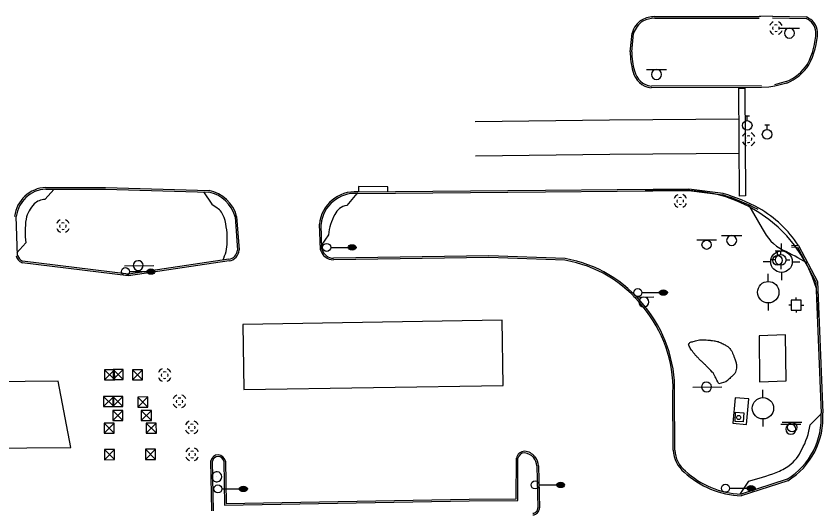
# Model space of a CAD drawing. Extents: x 2145380 to 2157287, y 139568 to 149130.
# Drawn here: x 2150565.2 to 2150866, y 148118.4 to 148302.9 of the extents above; entities that cross this region are included whole.
import ezdxf

# ---------------------------------------------------------------- set-up
doc = ezdxf.new("R2010")
doc.units = 0
for name, color, linetype in [('Default', 7, 'Continuous'), ('TOPO_Asphalt', 7, 'Continuous'), ('TOPO_Concrete', 7, 'Continuous'), ('TOPO_Curb Back', 7, 'Continuous'), ('TOPO_DRAIN_Inlet Grate', 7, 'Continuous'), ('TOPO_DRAIN_Manhole', 7, 'Continuous'), ('TOPO_Guardrail', 7, 'Continuous'), ('TOPO_Hedgerow', 7, 'Continuous'), ('TOPO_Light Pole', 7, 'Continuous'), ('TOPO_Misc', 7, 'Continuous'), ('TOPO_Misc Line', 7, 'Continuous'), ('TOPO_Power Pole', 7, 'Continuous'), ('TOPO_Sidewalk', 7, 'Continuous'), ('TOPO_Sign', 7, 'Continuous'), ('TOPO_Traffic Signal', 7, 'Continuous'), ('TOPO_Water Fire Hydrant', 7, 'Continuous'), ('TOPO_Water Valve', 7, 'Continuous')]:
    doc.layers.add(name, color=color, linetype=linetype)

# ---------------------------------------------------------------- blocks, each defined once
blk = doc.blocks.new('LP')
at = {"layer": 'TOPO_Light Pole'}
blk.add_line((3.81, 0), (20.32, 0), dxfattribs=at)
for points in [[(20.32, 0), (27.94, 0)], [(20.32, 0), (23.5, 0)], [(20.83, 1.27), (27.43, 1.27)], [(20.83, 1.27), (23.5, 1.27)], [(23.71, 1.27), (27.43, 1.27)], [(23.71, 0), (27.94, 0)], [(20.83, -1.27), (27.43, -1.27)], [(20.83, -1.27), (23.5, -1.27)], [(23.71, -1.27), (27.43, -1.27)]]:
    blk.add_lwpolyline(points, dxfattribs=at)
blk.add_circle((0, 0), 3.81, dxfattribs=at)
blk.add_ellipse((24.13, 0), major_axis=(3.81, 0), ratio=0.666667, dxfattribs=at)
blk = doc.blocks.new('MHEXST')
at = {"layer": 'TOPO_DRAIN_Manhole'}
for centre, radius, start, end in [((-0.1, 0.3), 12.7, 112.9748, 158.2636), ((-0.1, 0.1), 6.35, 157.9722, 204.161), ((-0.1, 0.1), 6.35, 66.1941, 113.691), ((-0.1, 0.3), 12.7, 22.0744, 68.6991), ((-0.1, 0.1), 6.35, 336.8023, 21.4046), ((-0.1, 0.3), 12.7, 202.6921, 248.1938), ((-0.1, 0.1), 6.35, 248.5791, 293.1995), ((-0.1, 0.3), 12.7, 291.7963, 337.3032)]:
    blk.add_arc(centre, radius, start, end, dxfattribs=at)
blk = doc.blocks.new('FIRHYD')
at = {"layer": 'TOPO_Water Fire Hydrant'}
for p, q in [((-0.02, 10.16), (-0.03, 17.34)), ((10.16, 0.02), (17.34, 0.03)), ((-10.16, -0.02), (-17.34, -0.03)), ((0.02, -10.16), (0.03, -17.34))]:
    blk.add_line(p, q, dxfattribs=at)
blk.add_circle((0, 0), 10.16, dxfattribs=at)
blk = doc.blocks.new('TRFSIG')
at = {"layer": 'TOPO_Traffic Signal'}
for p, q in [((0.04, 4.66), (0.04, 7.04)), ((-4.7, -0.09), (-7.08, -0.09)), ((0.04, -4.83), (0.04, -7.22)), ((4.79, -0.09), (7.17, -0.09))]:
    blk.add_line(p, q, dxfattribs=at)
blk.add_lwpolyline([(-4.7, -4.85), (4.81, -4.83), (4.79, 4.67), (-4.72, 4.66), (-4.7, -4.85)], dxfattribs=at)
blk = doc.blocks.new('POWPOL')
at = {"layer": 'TOPO_Power Pole'}
for p, q in [((0, 10.16), (0, 17.34)), ((0, -10.16), (0, -17.34))]:
    blk.add_line(p, q, dxfattribs=at)
blk.add_circle((0, 0), 10.16, dxfattribs=at)
blk = doc.blocks.new('EXSIGN')
at = {"layer": 'Default'}
blk.add_line((9.3, 4.42), (-9.3, 4.42), dxfattribs=at)
blk.add_circle((0, 0), 4.42, dxfattribs=at)
blk = doc.blocks.new('ventpipe')
at = {"layer": 'Default'}
blk.add_circle((0, 0), 1.92, dxfattribs=at)
blk = doc.blocks.new('WATVAL')
at = {"layer": 'Default'}
for p, q in [((-2.25, 9), (2.25, 9)), ((0, 4.5), (0, 9))]:
    blk.add_line(p, q, dxfattribs=at)
blk.add_circle((0, 0), 4.5, dxfattribs=at)

msp = doc.modelspace()

# ---------------------------------------------------------------- linework, layer by layer
at = {"layer": 'TOPO_Asphalt'}
for points in [[(2150847.18, 148302.86), (2150842.86, 148302.71), (2150842.27, 148302.7)], [(2150848.05, 148276.72), (2150845.8, 148276.36), (2150843.07, 148276.26)]]:
    msp.add_lwpolyline(points, dxfattribs=at)
msp.add_arc((2150819.86, 148192.95), 44.31, 33.3438, 59.7942, dxfattribs=at)
at = {"layer": 'TOPO_Concrete'}
msp.add_lwpolyline([(2150842.22, 148183.67), (2150842.3, 148166.49), (2150852.27, 148166.9), (2150852.01, 148184.05)], close=True, dxfattribs=at)
msp.add_lwpolyline([(2150837.54, 148150.6), (2150838.37, 148160.08), (2150833.29, 148160.52), (2150832.47, 148151.04), (2150837.54, 148150.6)], dxfattribs=at)
at = {"layer": 'TOPO_Curb Back'}
for p, q in [((2150576.26, 148238.98), (2150598.59, 148238.92)), ((2150576.27, 148238.38), (2150598.58, 148238.32)), ((2150598.58, 148238.32), (2150637.07, 148237.25)), ((2150598.59, 148238.92), (2150637.14, 148237.85)), ((2150565.79, 148213.61), (2150565.26, 148228.12)), ((2150646.84, 148228.06), (2150647.73, 148215.64)), ((2150647.43, 148228.16), (2150648.33, 148215.65)), ((2150607.14, 148205.96), (2150567.45, 148210.91)), ((2150607.14, 148206.57), (2150567.61, 148211.5)), ((2150644.51, 148212.18), (2150607.14, 148206.57)), ((2150644.59, 148211.58), (2150607.14, 148205.96))]:
    msp.add_line(p, q, dxfattribs=at)
for points in [[(2150803.27, 148302.68), (2150842.27, 148302.7)], [(2150803.29, 148302.08), (2150842.27, 148302.1)], [(2150847.16, 148302.26), (2150859.71, 148301.95)], [(2150847.18, 148302.86), (2150859.83, 148302.55)], [(2150794.18, 148289.61), (2150794.84, 148296.5)], [(2150794.78, 148289.57), (2150795.44, 148296.39)], [(2150843.06, 148276.86), (2150802.03, 148276.74)], [(2150852.31, 148278.44), (2150847.9, 148277.3)], [(2150852.5, 148277.87), (2150848.05, 148276.72)], [(2150843.07, 148276.26), (2150802, 148276.14)], [(2150692.6, 148237.32), (2150762.56, 148237.98), (2150816.04, 148238.42), (2150828.78, 148236.78)], [(2150692.6, 148236.72), (2150762.56, 148237.38), (2150816, 148237.82), (2150828.65, 148236.19)], [(2150864.19, 148190.61), (2150863.66, 148201.29), (2150862.14, 148205.57), (2150860.25, 148209.7), (2150858, 148213.65), (2150855.42, 148217.39), (2150852.51, 148220.89), (2150849.31, 148224.11), (2150845.84, 148227.05), (2150842.12, 148229.67), (2150838.19, 148231.95), (2150834.07, 148233.87), (2150829.8, 148235.43), (2150825.41, 148236.61), (2150820.93, 148237.39), (2150816.4, 148237.78), (2150814.81, 148237.82), (2150799.74, 148237.83)], [(2150678.64, 148215.86), (2150678.31, 148225.23)], [(2150679.24, 148215.95), (2150678.91, 148225.21)], [(2150854.23, 148216.8), (2150856.51, 148216.72), (2150863.41, 148203.7), (2150865.31, 148154.85)], [(2150854.25, 148217.4), (2150856.88, 148217.31), (2150864.01, 148203.86), (2150865.91, 148154.88)], [(2150769.9, 148212.43), (2150741.46, 148213.47), (2150683.56, 148212.58)], [(2150769.84, 148211.83), (2150741.45, 148212.87), (2150683.55, 148211.98)], [(2150810.22, 148141.02), (2150810.1, 148162.5)], [(2150810.82, 148141.03), (2150810.7, 148162.5)], [(2150638.16, 148118.36), (2150637.77, 148137)], [(2150638.76, 148118.32), (2150638.37, 148136.95)], [(2150642.64, 148136.83), (2150642.89, 148120.49), (2150734.1, 148122.07), (2150752.28, 148122.28), (2150752.31, 148137.97)], [(2150643.24, 148136.89), (2150643.48, 148121.1), (2150734.09, 148122.67), (2150751.68, 148122.87), (2150751.71, 148138.03)], [(2150759.39, 148135.14), (2150759.71, 148119.5)], [(2150759.99, 148135.18), (2150760.31, 148119.52)], [(2150852.62, 148130.12), (2150835.47, 148124.61)], [(2150852.87, 148129.57), (2150835.55, 148124.01)]]:
    msp.add_lwpolyline(points, dxfattribs=at)
for centre, radius, start, end in [((2150803.47, 148294.03), 8.97, 123.1488, 164.0493), ((2150803.47, 148294.03), 8.37, 123.4609, 163.6801), ((2150803.86, 148289.88), 12.81, 92.6264, 114.4173), ((2150803.86, 148289.88), 12.21, 92.689, 114.2013), ((2150857.42, 148296.38), 6.02, 5.7577, 67.6644), ((2150857.42, 148296.38), 6.62, 5.4202, 68.6445), ((2150836.32, 148297.73), 27.1, 331.9867, 358.4353), ((2150836.32, 148297.73), 27.7, 331.9302, 358.513), ((2150817.85, 148289.21), 23.68, 179.0324, 196.8751), ((2150817.85, 148289.21), 23.08, 179.0919, 196.9421), ((2150802.85, 148283.92), 7.22, 191.4752, 263.5188), ((2150845.67, 148294.56), 17.43, 292.3798, 326.7368), ((2150845.67, 148294.56), 18.03, 292.2475, 326.8239), ((2150802.85, 148283.92), 7.82, 191.689, 263.7766), ((2150576.83, 148226.75), 12.25, 92.6769, 173.4344), ((2150576.83, 148226.75), 11.65, 92.7489, 173.2143), ((2150634.44, 148224.67), 13.46, 15.038, 78.4056), ((2150691.6, 148224.01), 13.35, 85.6155, 174.7281), ((2150634.44, 148224.67), 12.86, 15.2906, 78.1743), ((2150691.6, 148224.01), 12.75, 85.6155, 174.5582), ((2150804.15, 148158.34), 81.62, 62.4695, 72.5333), ((2150804.15, 148158.34), 82.21, 62.4693, 72.5708), ((2150568.84, 148214.39), 3.75, 193.4084, 248.3607), ((2150568.84, 148214.39), 3.15, 194.4435, 247.0267), ((2150644.03, 148215.85), 3.71, 277.4374, 356.6771), ((2150644.03, 148215.85), 4.31, 277.518, 357.2145), ((2150683.66, 148217.17), 5.2, 194.6607, 268.7933), ((2150683.66, 148217.17), 4.6, 195.4661, 268.6597), ((2150761.89, 148165.49), 47.02, 38.1685, 80.2695), ((2150761.89, 148165.49), 47.62, 38.1802, 80.3179), ((2150762.04, 148163.62), 48.08, 358.666, 40.0274), ((2150762.04, 148163.62), 48.68, 358.6757, 40.016), ((2150838.61, 148152.93), 26.77, 301.5602, 4.0978), ((2150838.61, 148152.93), 27.37, 301.408, 4.0774), ((2150640.49, 148136.47), 2.77, 8.5564, 168.9625), ((2150640.49, 148136.47), 2.17, 9.5524, 167.3707), ((2150754.79, 148137.46), 3.13, 90.2129, 169.5095), ((2150754.79, 148137.46), 2.53, 90.7765, 168.342), ((2150754.33, 148135.09), 4.92, 38.4019, 85.0429), ((2150754.33, 148135.09), 5.52, 38.3589, 85.3466), ((2150753.49, 148134.53), 5.93, 5.9741, 37.597), ((2150753.49, 148134.53), 6.53, 5.7483, 37.6372), ((2150821.06, 148141.28), 10.84, 181.3662, 231.529), ((2150821.06, 148141.28), 10.24, 181.3962, 231.656), ((2150836.79, 148157.06), 33.08, 227.2005, 267.85), ((2150836.79, 148157.06), 32.48, 227.1601, 267.6644), ((2150757.74, 148119.41), 1.97, 271.8036, 2.4518), ((2150757.74, 148119.41), 2.57, 271.5985, 2.2941)]:
    msp.add_arc(centre, radius, start, end, dxfattribs=at)
at = {"layer": 'TOPO_DRAIN_Inlet Grate'}
msp.add_lwpolyline([(2150703.78, 148237.42), (2150703.76, 148239.21), (2150692.82, 148239.27), (2150692.84, 148237.32)], dxfattribs=at)
at = {"layer": 'TOPO_Guardrail'}
msp.add_lwpolyline([(2150833.44, 148155.18), (2150836.47, 148154.89), (2150836.32, 148151.52), (2150833.32, 148151.69), (2150833.44, 148155.18)], dxfattribs=at)
at = {"layer": 'TOPO_Hedgerow'}
msp.add_line((2150829.83, 148166.48), (2150827.17, 148165.76), dxfattribs=at)
for points in [[(2150824.71, 148170.14), (2150823.96, 148170.94), (2150823.19, 148171.73), (2150822.42, 148172.51), (2150821.48, 148173.46), (2150820.48, 148174.36), (2150819.53, 148175.3), (2150818.72, 148176.11), (2150818.03, 148176.98), (2150817.31, 148177.9), (2150816.74, 148178.62), (2150816.3, 148179.45), (2150816, 148180.24), (2150815.92, 148180.45), (2150815.98, 148180.74), (2150816.19, 148180.92), (2150816.64, 148181.31), (2150817.1, 148181.38), (2150817.59, 148181.51), (2150818.55, 148181.78), (2150819.5, 148182.12), (2150820.48, 148182.17), (2150821.13, 148182.21), (2150821.79, 148182.16), (2150822.44, 148182.11)], [(2150822.44, 148182.11), (2150823.39, 148182.03), (2150824.35, 148181.95), (2150825.3, 148181.79), (2150826.95, 148181.53), (2150828.46, 148180.86), (2150829.96, 148179.99), (2150830.59, 148179.61), (2150831.09, 148179.16), (2150831.52, 148178.56), (2150832.17, 148177.66), (2150832.54, 148176.71), (2150832.92, 148175.7), (2150833.44, 148174.34), (2150833.85, 148172.89), (2150833.72, 148171.54), (2150833.64, 148170.61), (2150833.2, 148169.58), (2150832.49, 148168.93), (2150831.61, 148168.11), (2150830.72, 148167.3), (2150829.83, 148166.48)], [(2150827.17, 148165.76), (2150826.59, 148166.91), (2150826.01, 148168.05), (2150825.43, 148169.2), (2150825.25, 148169.56), (2150824.98, 148169.85), (2150824.71, 148170.14)]]:
    msp.add_open_spline(points, degree=3, dxfattribs=at)
at = {"layer": 'TOPO_Misc'}
for p, q in [((2150598.21, 148170.97), (2150601.96, 148167.23)), ((2150601.43, 148171.05), (2150605.18, 148167.31)), ((2150608.56, 148171), (2150612.31, 148167.26)), ((2150597.85, 148160.98), (2150601.6, 148157.24)), ((2150601.3, 148160.99), (2150605.05, 148157.25)), ((2150610.6, 148160.82), (2150614.35, 148157.08)), ((2150601.31, 148155.82), (2150605.06, 148152.08)), ((2150611.88, 148155.78), (2150615.63, 148152.04)), ((2150598, 148151.09), (2150601.75, 148147.35)), ((2150613.75, 148151.07), (2150617.5, 148147.33)), ((2150598.16, 148141.2), (2150601.91, 148137.46)), ((2150613.45, 148141.31), (2150617.2, 148137.57)), ((2150640.07, 148131.03), (2150640.05, 148131.03)), ((2150640.07, 148131.03), (2150640.07, 148131.04)), ((2150640.07, 148131.03), (2150640.07, 148131.01)), ((2150640.07, 148131.03), (2150640.08, 148131.03))]:
    msp.add_line(p, q, dxfattribs=at)
for points in [[(2150598.22, 148167.23), (2150601.96, 148167.23), (2150601.95, 148170.98), (2150598.21, 148170.97), (2150598.22, 148167.23), (2150601.95, 148170.98)], [(2150601.44, 148167.3), (2150605.18, 148167.31), (2150605.17, 148171.05), (2150601.43, 148171.05), (2150601.44, 148167.3), (2150605.17, 148171.05)], [(2150608.56, 148167.26), (2150612.31, 148167.26), (2150612.3, 148171.01), (2150608.56, 148171), (2150608.56, 148167.26), (2150612.3, 148171.01)], [(2150597.85, 148157.24), (2150601.6, 148157.24), (2150601.59, 148160.99), (2150597.85, 148160.98), (2150597.85, 148157.24), (2150601.59, 148160.99)], [(2150601.3, 148157.25), (2150605.05, 148157.25), (2150605.04, 148161), (2150601.3, 148160.99), (2150601.3, 148157.25), (2150605.04, 148161)], [(2150610.61, 148157.08), (2150614.35, 148157.08), (2150614.34, 148160.83), (2150610.6, 148160.82), (2150610.61, 148157.08), (2150614.34, 148160.83)], [(2150601.32, 148152.07), (2150605.06, 148152.08), (2150605.05, 148155.82), (2150601.31, 148155.82), (2150601.32, 148152.07), (2150605.05, 148155.82)], [(2150611.89, 148152.04), (2150615.63, 148152.04), (2150615.63, 148155.79), (2150611.88, 148155.78), (2150611.89, 148152.04), (2150615.63, 148155.79)], [(2150598.01, 148147.35), (2150601.75, 148147.35), (2150601.75, 148151.1), (2150598, 148151.09), (2150598.01, 148147.35), (2150601.75, 148151.1)], [(2150613.76, 148147.32), (2150617.5, 148147.33), (2150617.49, 148151.07), (2150613.75, 148151.07), (2150613.76, 148147.32), (2150617.49, 148151.07)], [(2150598.17, 148137.45), (2150601.91, 148137.46), (2150601.9, 148141.2), (2150598.16, 148141.2), (2150598.17, 148137.45), (2150601.9, 148141.2)], [(2150613.46, 148137.56), (2150617.2, 148137.57), (2150617.2, 148141.31), (2150613.45, 148141.31), (2150613.46, 148137.56), (2150617.2, 148141.31)]]:
    msp.add_lwpolyline(points, dxfattribs=at)
for centre, radius, start, end in [((2150640.06, 148131.06), 1.87, 85.9623, 180), ((2150639.99, 148131.06), 1.88, 276.2662, 83.7338), ((2150640.06, 148131.06), 1.87, 180, 274.0377)]:
    msp.add_arc(centre, radius, start, end, dxfattribs=at)
at = {"layer": 'TOPO_Misc Line'}
for points in [[(2150836.87, 148275.97), (2150837.08, 148235.79), (2150834.87, 148235.78), (2150834.66, 148275.96)], [(2150746.43, 148189.47), (2150649.76, 148187.91), (2150650.15, 148163.61), (2150746.82, 148165.17)], [(2150580.94, 148166.69), (2150531.45, 148166.21), (2150536.15, 148141.57), (2150585.61, 148142.05)]]:
    msp.add_lwpolyline(points, close=True, dxfattribs=at)
for points in [[(2150834.72, 148264.41), (2150786.49, 148264.01), (2150736.35, 148263.41)], [(2150834.83, 148251.61), (2150786.62, 148251.21), (2150736.5, 148250.62)]]:
    msp.add_lwpolyline(points, dxfattribs=at)
at = {"layer": 'TOPO_Sidewalk'}
for points in [[(2150579.41, 148238.37), (2150575.97, 148234.47)], [(2150635.13, 148237.31), (2150638.16, 148232.71), (2150640.14, 148231.38)], [(2150692.24, 148236.74), (2150688.46, 148232.29)], [(2150838.24, 148232.49), (2150843.36, 148223.62)], [(2150681.66, 148221.33), (2150678.89, 148217.38)], [(2150568.81, 148218.29), (2150565.45, 148214.57)], [(2150865.33, 148154.52), (2150861.21, 148150.46)], [(2150838.3, 148129.43), (2150834.97, 148124.63)]]:
    msp.add_lwpolyline(points, dxfattribs=at)
for centre, radius, start, end in [((2150576.05, 148228.67), 5.81, 90.758, 134.0766), ((2150580.06, 148224.77), 11.4, 134.9553, 167.8292), ((2150635.35, 148225.09), 7.9, 19.4031, 52.7383), ((2150689.81, 148225.93), 6.5, 101.9888, 153.3708), ((2150700.63, 148219.56), 19.05, 150.8372, 174.6624), ((2150601.14, 148222.32), 32.58, 171.4382, 187.116), ((2150612.97, 148219.33), 30.99, 358.5201, 15.6966), ((2150859.22, 148231.22), 17.58, 205.6212, 242.5388), ((2150628.76, 148218.85), 15.19, 332.4752, 358.7685), ((2150799.16, 148109.49), 118.16, 59.0177, 63.9199), ((2150834.87, 148154.15), 26.6, 330.9023, 352.023), ((2150844.26, 148147.25), 15.11, 307.5103, 336.4481), ((2150837.79, 148158.69), 28.19, 292.5206, 303.7919), ((2150811.88, 148231.71), 105.64, 284.4878, 290.3336)]:
    msp.add_arc(centre, radius, start, end, dxfattribs=at)
at = {"layer": 'TOPO_Sign'}
for points in [[(2150849.75, 148298.42), (2150857.24, 148298.43)], [(2150853.5, 148298.42), (2150853.5, 148298.42)], [(2150851.63, 148296.55), (2150851.63, 148296.55)], [(2150853.5, 148294.68), (2150853.5, 148294.68)], [(2150855.37, 148296.55), (2150855.37, 148296.55)], [(2150800.22, 148282.99), (2150807.71, 148283)], [(2150803.97, 148282.99), (2150803.97, 148282.99)], [(2150802.1, 148281.12), (2150802.1, 148281.12)], [(2150805.84, 148281.12), (2150805.84, 148281.12)], [(2150803.97, 148279.25), (2150803.97, 148279.25)], [(2150828.23, 148221.08), (2150835.72, 148221.09)], [(2150831.98, 148221.08), (2150831.98, 148221.08)], [(2150830.11, 148219.21), (2150830.11, 148219.21)], [(2150831.98, 148217.35), (2150831.98, 148217.35)], [(2150833.84, 148219.21), (2150833.84, 148219.21)], [(2150605.62, 148209.8), (2150616.5, 148209.86)], [(2150795.49, 148198.11), (2150802.98, 148198.12)], [(2150797.37, 148196.24), (2150797.37, 148196.24)], [(2150799.24, 148198.11), (2150799.24, 148198.11)], [(2150801.11, 148196.24), (2150801.11, 148196.24)], [(2150799.24, 148194.38), (2150799.24, 148194.38)], [(2150817.48, 148164.53), (2150828.35, 148164.59)], [(2150850.29, 148150.66), (2150857.79, 148150.67)], [(2150854.04, 148150.66), (2150854.04, 148150.66)], [(2150852.18, 148148.79), (2150852.18, 148148.79)], [(2150855.91, 148148.79), (2150855.91, 148148.79)], [(2150854.04, 148146.93), (2150854.04, 148146.93)]]:
    msp.add_lwpolyline(points, dxfattribs=at)
for centre, radius, start, end in [((2150853.5, 148296.55), 1.87, 90, 180), ((2150853.5, 148296.55), 1.87, 360, 90), ((2150853.5, 148296.55), 1.87, 180, 270), ((2150853.5, 148296.55), 1.87, 270, 0), ((2150803.97, 148281.12), 1.87, 90, 180), ((2150803.97, 148281.12), 1.87, 360, 90), ((2150803.97, 148281.12), 1.87, 180, 270), ((2150803.97, 148281.12), 1.87, 270, 0), ((2150831.98, 148219.21), 1.87, 90, 180), ((2150831.98, 148219.21), 1.87, 360, 90), ((2150831.98, 148219.21), 1.87, 180, 270), ((2150831.98, 148219.21), 1.87, 270, 0), ((2150610.75, 148209.82), 1.84, 47.4196, 227.4196), ((2150610.75, 148209.82), 1.84, 227.4196, 47.4196), ((2150799.24, 148196.24), 1.87, 90, 180), ((2150799.24, 148196.24), 1.87, 180, 270), ((2150799.24, 148196.24), 1.87, 360, 90), ((2150799.24, 148196.24), 1.87, 270, 0), ((2150822.61, 148164.55), 1.84, 47.4196, 227.4196), ((2150822.61, 148164.55), 1.84, 227.4196, 47.4196), ((2150854.04, 148148.79), 1.87, 90, 180), ((2150854.04, 148148.79), 1.87, 360, 90), ((2150854.04, 148148.79), 1.87, 180, 270), ((2150854.04, 148148.79), 1.87, 270, 0)]:
    msp.add_arc(centre, radius, start, end, dxfattribs=at)

# ---------------------------------------------------------------- block references
at = {"layer": 'TOPO_DRAIN_Manhole', "xscale": 0.19685000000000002, "yscale": 0.19685000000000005}
for p in [(2150848.5, 148298.35), (2150838.3, 148256.94), (2150812.85, 148233.9), (2150582.68, 148224.53), (2150620.62, 148168.97), (2150626.14, 148159.17), (2150630.73, 148149.44), (2150630.85, 148139.37)]:
    msp.add_blockref('MHEXST', p, dxfattribs=at)
at = {"layer": 'TOPO_Light Pole', "xscale": 0.39370000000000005, "yscale": 0.3937000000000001}
for p in [(2150680.99, 148216.62), (2150605.96, 148207.6), (2150797.01, 148199.75), (2150758.7, 148128.04), (2150640.44, 148126.55), (2150829.68, 148126.78)]:
    msp.add_blockref('LP', p, dxfattribs=at)
at = {"layer": 'TOPO_Misc', "xscale": 0.39370000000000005, "yscale": 0.3937000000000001}
for name, p in [('EXSIGN', (2150822.65, 148217.63)), ('ventpipe', (2150834.58, 148153.17)), ('ventpipe', (2150834.58, 148153.17)), ('EXSIGN', (2150854.5, 148149.56))]:
    msp.add_blockref(name, p, dxfattribs=at)
at = {"layer": 'TOPO_Power Pole', "xscale": 0.39370000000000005, "yscale": 0.3937000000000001}
for p in [(2150845.62, 148199.91), (2150843.63, 148156.62)]:
    msp.add_blockref('POWPOL', p, dxfattribs=at)
at = {"layer": 'TOPO_Traffic Signal', "xscale": 0.39370000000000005, "yscale": 0.3937000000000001}
msp.add_blockref('TRFSIG', (2150856.05, 148195.15), dxfattribs=at)
at = {"layer": 'TOPO_Water Fire Hydrant'}
for p, xscale, yscale in [((2150850.56, 148211.28), 0.39370000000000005, 0.3937000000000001), ((2150850.26, 148211.95), 0.19685000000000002, 0.19685000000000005)]:
    msp.add_blockref('FIRHYD', p, dxfattribs=dict(at, xscale=xscale, yscale=yscale))
at = {"layer": 'TOPO_Water Valve', "xscale": 0.39370000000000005, "yscale": 0.3937000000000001}
for p in [(2150837.79, 148262.11), (2150845.17, 148258.78), (2150849.07, 148211.79)]:
    msp.add_blockref('WATVAL', p, dxfattribs=at)

doc.saveas('drawing.dxf')
